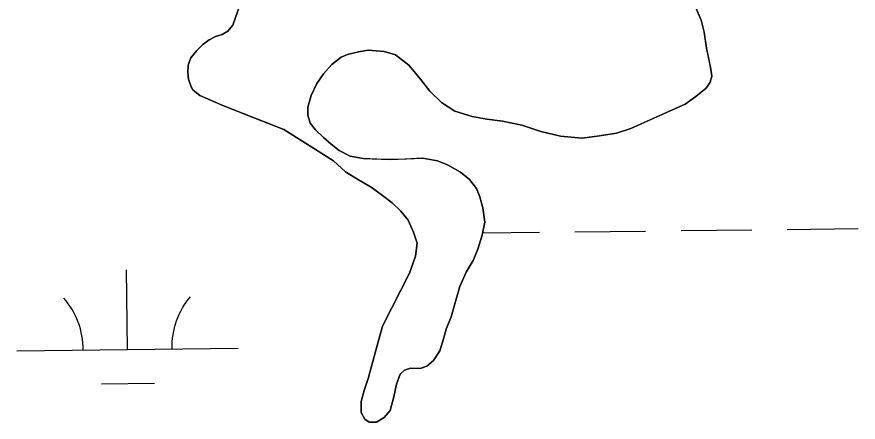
# Model space of a CAD drawing. Extents: x 3683613 to 3738215, y 469626 to 495384.
# Drawn here: x 3718725.9 to 3719105.9, y 490692 to 490875 of the extents above; entities that cross this region are included whole.
import ezdxf

# ---------------------------------------------------------------- set-up
doc = ezdxf.new("R2010")
doc.units = 0
doc.layers.add('V-TOPO-SHOR', color=7, linetype='Continuous')
doc.layers.add('V-WETL-SWMP', color=7, linetype='Continuous')

msp = doc.modelspace()

# ---------------------------------------------------------------- linework, layer by layer
at = {"layer": 'V-TOPO-SHOR'}
for points in [[(3718828.2, 490884.6), (3718824.73, 490874.68), (3718823.45, 490871.16), (3718821.25, 490868.54), (3718818.65, 490866.96), (3718815.66, 490866.04), (3718812.74, 490864.59), (3718809.88, 490862.48), (3718807.16, 490859.8), (3718804.51, 490856.4), (3718803.29, 490853.13), (3718803.18, 490849.75), (3718803.52, 490846.75), (3718804.58, 490843.43), (3718805.44, 490842.07), (3718808.51, 490839.48), (3718818.89, 490834.91), (3718832.67, 490829.52), (3718846.51, 490824.05), (3718868.93, 490809.98), (3718874.43, 490804.99), (3718880.19, 490801.37), (3718886, 490798.02), (3718891.1, 490794.33), (3718895.49, 490790.97), (3718899.42, 490787.21), (3718902.63, 490783.12), (3718905.14, 490777.8), (3718906.66, 490772.73), (3718905.98, 490766.92), (3718903.22, 490759.29), (3718891.1, 490735.24), (3718888.16, 490724.94), (3718886.31, 490717.63), (3718884.59, 490711.63), (3718882.79, 490706.27), (3718881.39, 490701.25), (3718881.48, 490696.36), (3718883.12, 490693.38), (3718885.02, 490691.95), (3718888.35, 490691.97), (3718891.79, 490694.01), (3718894.57, 490697.22), (3718896.23, 490703.35), (3718897.37, 490709.09), (3718899.04, 490713.6), (3718900.98, 490715.49), (3718903.78, 490716.36), (3718908.08, 490716.25), (3718911.14, 490717.24), (3718914.05, 490719.87), (3718916.9, 490724.11), (3718918.62, 490729.6), (3718919.77, 490733.97), (3718922.09, 490739.58), (3718924.32, 490747.48), (3718926.05, 490753.16), (3718928.88, 490759.68), (3718932.05, 490764.92), (3718934.17, 490770.01), (3718936.02, 490776.34), (3718937.29, 490782.27), (3718936.35, 490788.72), (3718934.95, 490793.73), (3718933.5, 490797.43), (3718930.41, 490801.52), (3718926.36, 490804.82), (3718920.41, 490808.11), (3718915.91, 490809.91), (3718909.25, 490811.11), (3718901.11, 490810.74), (3718894.6, 490810.51), (3718888.47, 490810.73), (3718882.28, 490810.96), (3718876.48, 490812.1), (3718871.52, 490814.55), (3718867.85, 490817.4), (3718864.38, 490820.51), (3718860.78, 490823.94), (3718858.42, 490826.92), (3718857.35, 490830.56), (3718857.4, 490834.15), (3718858.87, 490839.43), (3718861.45, 490844.85), (3718864.48, 490849.17), (3718868.11, 490853.42), (3718872.46, 490856.71), (3718875.32, 490857.96), (3718880.19, 490859.16), (3718884.62, 490859.96), (3718891.79, 490859.35), (3718896.88, 490857.82), (3718902.9, 490853.09), (3718908.27, 490846.8)], [(3718908.27, 490846.8), (3718912.41, 490841.42), (3718917.71, 490836.24), (3718923.73, 490832.43), (3718931.62, 490829.93), (3718938.21, 490828.79), (3718945.32, 490827.85), (3718954.06, 490826.01), (3718962.6, 490823.19), (3718971.41, 490821.03), (3718981.25, 490820.23), (3718989.07, 490821.25), (3718996.75, 490822.4), (3719003.19, 490824.53), (3719010.85, 490828.02), (3719027.75, 490835.54), (3719032.55, 490838.95), (3719037.22, 490842.82), (3719039.1, 490845.44), (3719039.73, 490848.11), (3719039.39, 490851.37), (3719038.59, 490855.27), (3719037.45, 490860.8), (3719036.3, 490868.03), (3719034.97, 490873.49), (3719032.33, 490879.8)]]:
    msp.add_lwpolyline(points, dxfattribs=at)
at = {"layer": 'V-WETL-SWMP'}
for p, q in [((3718823.45, 490871.16), (3718828.2, 490884.6)), ((3719032.33, 490879.8), (3719034.97, 490873.49)), ((3719034.97, 490873.49), (3719036.3, 490868.03)), ((3718818.65, 490866.96), (3718821.25, 490868.54)), ((3718821.25, 490868.54), (3718823.45, 490871.16)), ((3719036.3, 490868.03), (3719037.45, 490860.8)), ((3718809.88, 490862.49), (3718812.74, 490864.59)), ((3718812.74, 490864.59), (3718815.66, 490866.04)), ((3718815.66, 490866.04), (3718818.65, 490866.96)), ((3718807.16, 490859.8), (3718809.88, 490862.49)), ((3719037.45, 490860.8), (3719039.39, 490851.37)), ((3718804.51, 490856.4), (3718807.16, 490859.8)), ((3718872.46, 490856.71), (3718868.11, 490853.42)), ((3718875.31, 490857.96), (3718872.46, 490856.71)), ((3718880.19, 490859.16), (3718875.31, 490857.96)), ((3718884.62, 490859.96), (3718880.19, 490859.16)), ((3718891.79, 490859.35), (3718884.62, 490859.96)), ((3718896.88, 490857.82), (3718891.79, 490859.35)), ((3718902.9, 490853.09), (3718896.88, 490857.82)), ((3718803.18, 490849.75), (3718803.29, 490853.13)), ((3718803.29, 490853.13), (3718804.51, 490856.4)), ((3718868.11, 490853.42), (3718864.48, 490849.17)), ((3718908.27, 490846.8), (3718902.9, 490853.09)), ((3718803.52, 490846.75), (3718803.18, 490849.75)), ((3718864.48, 490849.17), (3718861.45, 490844.85)), ((3719039.39, 490851.37), (3719039.73, 490848.11)), ((3718804.58, 490843.43), (3718803.52, 490846.75)), ((3718912.41, 490841.42), (3718908.27, 490846.8)), ((3719039.1, 490845.44), (3719037.22, 490842.82)), ((3719039.73, 490848.11), (3719039.1, 490845.44)), ((3718805.44, 490842.07), (3718804.58, 490843.43)), ((3718808.51, 490839.48), (3718805.44, 490842.07)), ((3718861.45, 490844.85), (3718858.87, 490839.43)), ((3718917.71, 490836.24), (3718912.41, 490841.42)), ((3719037.22, 490842.82), (3719032.55, 490838.95)), ((3718818.89, 490834.91), (3718808.51, 490839.48)), ((3718858.87, 490839.43), (3718857.4, 490834.15)), ((3719032.55, 490838.95), (3719027.75, 490835.54)), ((3718846.51, 490824.05), (3718818.89, 490834.91)), ((3718857.4, 490834.15), (3718857.35, 490830.56)), ((3718923.73, 490832.43), (3718917.71, 490836.24)), ((3719027.75, 490835.54), (3719003.18, 490824.52)), ((3718857.35, 490830.56), (3718858.42, 490826.92)), ((3718931.62, 490829.93), (3718923.73, 490832.43)), ((3718938.21, 490828.79), (3718931.62, 490829.93)), ((3718858.42, 490826.92), (3718860.78, 490823.94)), ((3718945.32, 490827.85), (3718938.21, 490828.79)), ((3718954.06, 490826.01), (3718945.32, 490827.85)), ((3718868.93, 490809.98), (3718846.51, 490824.05)), ((3718860.78, 490823.94), (3718864.38, 490820.5)), ((3718962.61, 490823.19), (3718954.06, 490826.01)), ((3718971.41, 490821.03), (3718962.61, 490823.19)), ((3718996.75, 490822.4), (3718989.07, 490821.25)), ((3719003.18, 490824.52), (3718996.75, 490822.4)), ((3718864.38, 490820.5), (3718867.85, 490817.4)), ((3718981.25, 490820.23), (3718971.41, 490821.03)), ((3718989.07, 490821.25), (3718981.25, 490820.23)), ((3718867.85, 490817.4), (3718871.51, 490814.55)), ((3718871.51, 490814.55), (3718876.48, 490812.1)), ((3718876.48, 490812.1), (3718882.28, 490810.96)), ((3718882.28, 490810.96), (3718894.6, 490810.51)), ((3718894.6, 490810.51), (3718909.25, 490811.11)), ((3718909.25, 490811.11), (3718915.9, 490809.91)), ((3718874.43, 490804.99), (3718868.93, 490809.98)), ((3718915.9, 490809.91), (3718920.41, 490808.11)), ((3718920.41, 490808.11), (3718926.36, 490804.82)), ((3718880.19, 490801.37), (3718874.43, 490804.99)), ((3718926.36, 490804.82), (3718930.41, 490801.52)), ((3718886, 490798.02), (3718880.19, 490801.37)), ((3718930.41, 490801.52), (3718933.5, 490797.43)), ((3718891.1, 490794.33), (3718886, 490798.02)), ((3718933.5, 490797.43), (3718934.95, 490793.73)), ((3718895.49, 490790.97), (3718891.1, 490794.33)), ((3718934.95, 490793.73), (3718936.35, 490788.72)), ((3718899.42, 490787.21), (3718895.49, 490790.97)), ((3718936.35, 490788.72), (3718937.29, 490782.27)), ((3718902.63, 490783.13), (3718899.42, 490787.21)), ((3718905.14, 490777.8), (3718902.63, 490783.13)), ((3718937.29, 490782.27), (3718936.02, 490776.34)), ((3718906.66, 490772.72), (3718905.14, 490777.8)), ((3718936.25, 490777.41), (3718961.9, 490777.7)), ((3718977.9, 490777.89), (3719009.9, 490778.26)), ((3719025.9, 490778.45), (3719057.9, 490778.82)), ((3719073.9, 490779.01), (3719105.89, 490779.38)), ((3718936.02, 490776.34), (3718934.17, 490770.01)), ((3718905.98, 490766.92), (3718906.66, 490772.72)), ((3718934.17, 490770.01), (3718932.05, 490764.92)), ((3718903.22, 490759.29), (3718905.98, 490766.92)), ((3718932.05, 490764.92), (3718928.88, 490759.69)), ((3718775.91, 490724.8), (3718775.5, 490760.79)), ((3718891.1, 490735.25), (3718903.22, 490759.29)), ((3718928.88, 490759.69), (3718926.05, 490753.16)), ((3718926.05, 490753.16), (3718924.32, 490747.48)), ((3718924.32, 490747.48), (3718922.09, 490739.58)), ((3718922.09, 490739.58), (3718919.77, 490733.97)), ((3718888.16, 490724.94), (3718891.1, 490735.25)), ((3718919.77, 490733.97), (3718918.62, 490729.6)), ((3718918.62, 490729.6), (3718916.9, 490724.12)), ((3718725.92, 490724.21), (3718825.91, 490725.38)), ((3718886.31, 490717.63), (3718888.16, 490724.94)), ((3718916.9, 490724.12), (3718914.05, 490719.87)), ((3718914.05, 490719.87), (3718911.14, 490717.24)), ((3718884.59, 490711.63), (3718886.31, 490717.63)), ((3718903.78, 490716.36), (3718900.98, 490715.49)), ((3718908.08, 490716.25), (3718903.78, 490716.36)), ((3718911.14, 490717.24), (3718908.08, 490716.25)), ((3718899.04, 490713.6), (3718897.37, 490709.09)), ((3718900.98, 490715.49), (3718899.04, 490713.6)), ((3718764.1, 490709.23), (3718788.09, 490709.5)), ((3718882.79, 490706.27), (3718884.59, 490711.63)), ((3718897.37, 490709.09), (3718896.23, 490703.35)), ((3718881.39, 490701.25), (3718882.79, 490706.27)), ((3718881.48, 490696.36), (3718881.39, 490701.25)), ((3718896.23, 490703.35), (3718894.57, 490697.22)), ((3718894.57, 490697.22), (3718891.78, 490694.01)), ((3718883.12, 490693.38), (3718881.48, 490696.36)), ((3718885.02, 490691.95), (3718883.12, 490693.38)), ((3718891.78, 490694.01), (3718888.34, 490691.97)), ((3718888.34, 490691.97), (3718885.02, 490691.95))]:
    msp.add_line(p, q, dxfattribs=at)
for centre, start, end in [((3718720.67, 490724.63), 359.8949, 41.4385), ((3718831.15, 490725.91), 139.8949, 181.4385)]:
    msp.add_arc(centre, 35.25, start, end, dxfattribs=at)

doc.saveas('drawing.dxf')
